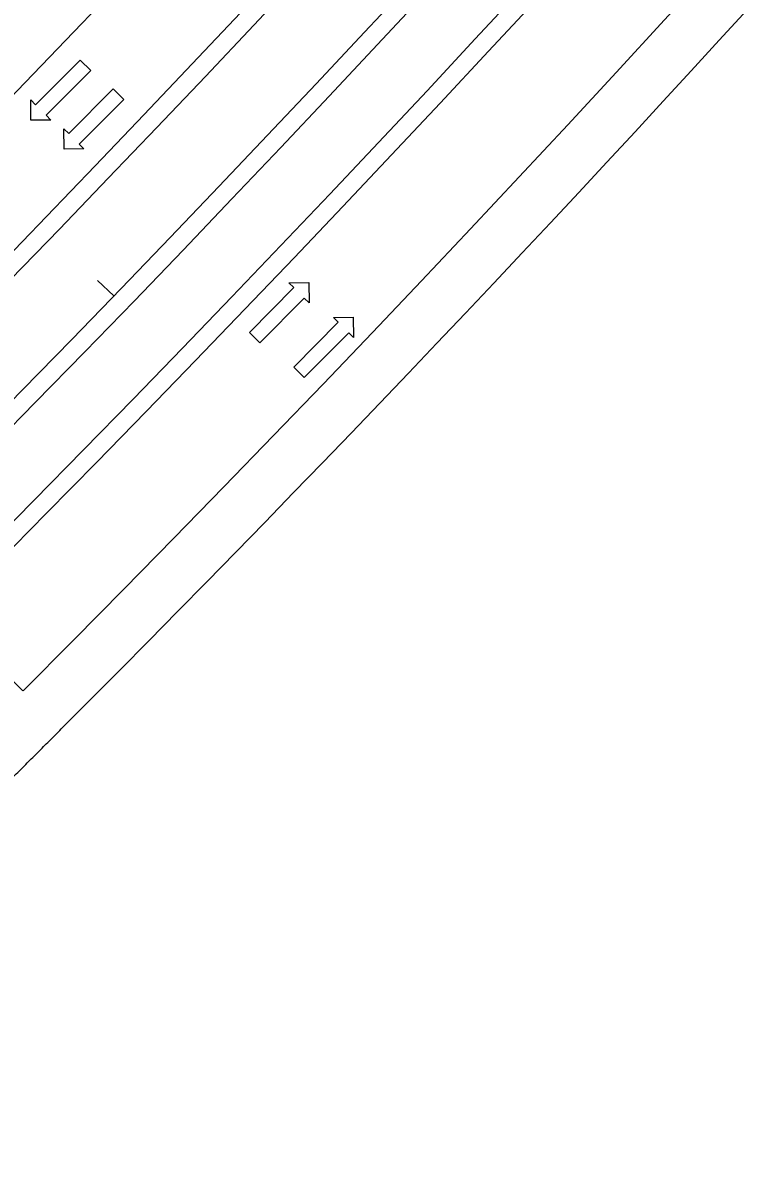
# Model space of a CAD drawing. Extents: x 2389099 to 2405615, y 552200 to 573532.
# Drawn here: x 2399084.9 to 2399246.4, y 560481 to 560735.8 of the extents above; entities that cross this region are included whole.
import ezdxf

# ---------------------------------------------------------------- set-up
doc = ezdxf.new("R2010")
doc.units = 0
for name, color, linetype in [('Prop Cable Guiderail Double Face', 7, 'Continuous'), ('Prop Conc Barrier Precast Reinforced Single Face', 7, 'Continuous'), ('Prop EOT', 7, 'Continuous'), ('Prop Horizontal Alignment', 7, 'Continuous'), ('Prop Horizontal Alignment Tick Small', 7, 'Continuous'), ('Prop Lane Arrow Through CELL', 7, 'Continuous'), ('Prop Noise Wall', 7, 'Continuous'), ('Prop Super Arrow 1 Lane CELL', 7, 'Continuous')]:
    doc.layers.add(name, color=color, linetype=linetype)

msp = doc.modelspace()

# ---------------------------------------------------------------- linework, layer by layer
at = {"layer": 'Prop Cable Guiderail Double Face'}
msp.add_arc((2395689.31, 563976), 4754, 315.06056, 2.8963, dxfattribs=at)
at = {"layer": 'Prop Conc Barrier Precast Reinforced Single Face'}
msp.add_arc((2395689.31, 563976), 4687.5, 315.06056, 318.15116, dxfattribs=at)
at = {"layer": 'Prop EOT'}
for radius, end in [(4797, 2.8963), (4731, 2.8963), (4769, 2.8963), (4773, 2.8963), (4703, 2.8963), (4727, 2.8963), (4809, 322.06524), (4689, 319.13122)]:
    msp.add_arc((2395689.31, 563976), radius, 315.06056, end, dxfattribs=at)
msp.add_spline([(2398912.6, 560404.2), (2398915.05, 560406.53), (2398917.5, 560408.86), (2398919.95, 560411.19), (2398922.4, 560413.52), (2398924.85, 560415.85), (2398927.3, 560418.18), (2398929.75, 560420.51), (2398932.2, 560422.84), (2398934.65, 560425.17), (2398937.1, 560427.5), (2398939.55, 560429.84), (2398942.01, 560432.17), (2398944.46, 560434.51), (2398946.91, 560436.84), (2398949.36, 560439.18), (2398951.81, 560441.51), (2398954.27, 560443.85), (2398956.72, 560446.19), (2398959.17, 560448.53), (2398961.62, 560450.87), (2398964.08, 560453.21), (2398966.53, 560455.55), (2398968.98, 560457.89), (2398971.43, 560460.24), (2398973.88, 560462.58), (2398976.33, 560464.93), (2398978.79, 560467.27), (2398981.24, 560469.62), (2398983.69, 560471.97), (2398986.14, 560474.32), (2398988.59, 560476.67), (2398991.04, 560479.02), (2398993.49, 560481.37), (2398995.94, 560483.73), (2398998.39, 560486.08), (2399000.84, 560488.44), (2399003.29, 560490.8), (2399005.73, 560493.16), (2399008.18, 560495.52), (2399010.63, 560497.88), (2399013.07, 560500.24), (2399015.52, 560502.61), (2399017.96, 560504.97), (2399020.41, 560507.34), (2399022.86, 560509.71), (2399025.3, 560512.08), (2399027.74, 560514.45), (2399030.18, 560516.82), (2399032.63, 560519.2), (2399035.07, 560521.57), (2399037.51, 560523.95), (2399039.95, 560526.33), (2399042.39, 560528.71), (2399044.82, 560531.09), (2399047.26, 560533.48), (2399049.7, 560535.86), (2399052.13, 560538.25), (2399054.56, 560540.64), (2399057, 560543.03), (2399059.43, 560545.42), (2399061.86, 560547.82), (2399064.29, 560550.21), (2399066.72, 560552.61), (2399069.15, 560555.01), (2399071.58, 560557.41), (2399074, 560559.82), (2399076.43, 560562.22), (2399078.86, 560564.63), (2399081.28, 560567.04), (2399083.7, 560569.45), (2399086.12, 560571.87), (2399088.54, 560574.28), (2399090.96, 560576.7), (2399093.36, 560579.11)], degree=3, dxfattribs=at)
at = {"layer": 'Prop Horizontal Alignment'}
msp.add_arc((2395689.31, 563976), 4750, 315.06056, 2.8963, dxfattribs=at)
at = {"layer": 'Prop Horizontal Alignment Tick Small'}
msp.add_line((2399105.01, 560675.18), (2399101.42, 560678.65), dxfattribs=at)
at = {"layer": 'Prop Lane Arrow Through CELL'}
for p, q in [((2399087.67, 560717.61), (2399097.55, 560727.53)), ((2399099.89, 560725.2), (2399090, 560715.28)), ((2399097.55, 560727.53), (2399099.89, 560725.2)), ((2399095.01, 560711.23), (2399104.9, 560721.14)), ((2399104.9, 560721.14), (2399107.23, 560718.81)), ((2399086.65, 560714.18), (2399086.6, 560718.67)), ((2399086.6, 560718.67), (2399087.67, 560717.61)), ((2399107.23, 560718.81), (2399097.35, 560708.9)), ((2399090, 560715.28), (2399091.07, 560714.22)), ((2399091.07, 560714.22), (2399086.65, 560714.18)), ((2399093.99, 560707.79), (2399093.95, 560712.28)), ((2399093.95, 560712.28), (2399095.01, 560711.23)), ((2399098.41, 560707.84), (2399093.99, 560707.79)), ((2399097.35, 560708.9), (2399098.41, 560707.84)), ((2399135.09, 560667.09), (2399144.93, 560677.05)), ((2399143.86, 560678.1), (2399148.28, 560678.16)), ((2399144.93, 560677.05), (2399143.86, 560678.1)), ((2399148.28, 560678.16), (2399148.34, 560673.67)), ((2399147.28, 560674.73), (2399137.43, 560664.77)), ((2399148.34, 560673.67), (2399147.28, 560674.73)), ((2399144.94, 560659.4), (2399154.78, 560669.35)), ((2399153.72, 560670.41), (2399158.14, 560670.47)), ((2399154.78, 560669.35), (2399153.72, 560670.41)), ((2399158.14, 560670.47), (2399158.2, 560665.98)), ((2399137.43, 560664.77), (2399135.09, 560667.09)), ((2399157.13, 560667.03), (2399147.28, 560657.08)), ((2399158.2, 560665.98), (2399157.13, 560667.03)), ((2399147.28, 560657.08), (2399144.94, 560659.4))]:
    msp.add_line(p, q, dxfattribs=at)
at = {"layer": 'Prop Noise Wall'}
msp.add_arc((2395689.31, 563976), 4685.5, 315.06056, 318.15116, dxfattribs=at)
at = {"layer": 'Prop Super Arrow 1 Lane CELL'}
msp.add_line((2399084.88, 560587.6), (2399067.89, 560604.55), dxfattribs=at)

doc.saveas('drawing.dxf')
